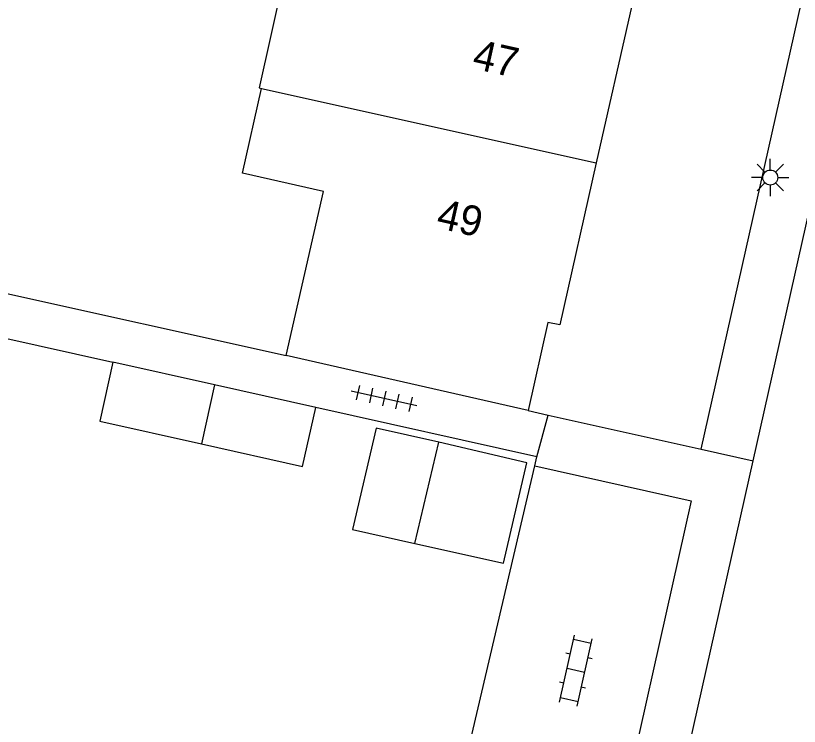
# Model space of a CAD drawing. Extents: x 128999 to 131010, y 395498 to 399007.
# Drawn here: x 129270.27 to 129296.47, y 398836.25 to 398860.01 of the extents above; entities that cross this region are included whole.
import ezdxf

# ---------------------------------------------------------------- set-up
doc = ezdxf.new("R2010")
doc.units = 0
for name, color, linetype in [('gg-afsc-muur', 7, 'Continuous'), ('gg-anno-huisnummerreeks BGT', 7, 'Continuous'), ('gg-bbg-bijgebouw', 7, 'Continuous'), ('gg-bbg-gedigitaliseerde bebouwing', 7, 'Continuous'), ('gg-bbg-hoofdgebouw', 7, 'Continuous'), ('gg-bbg-luifel en loopbrug', 7, 'Continuous'), ('gg-bbg-tussenscheiding', 7, 'Continuous'), ('gg-knt-verharding', 7, 'Continuous'), ('gt-grn-weggrens', 7, 'Continuous'), ('gt-symb-klinker verharding', 7, 'Continuous'), ('gt-symb-lichtmast', 7, 'Continuous'), ('gt-symb-tegel verharding', 7, 'Continuous')]:
    doc.layers.add(name, color=color, linetype=linetype)

# ---------------------------------------------------------------- blocks, each defined once
blk = doc.blocks.new('gt0-TEG1')
at = {"layer": 'gt-symb-tegel verharding'}
for p, q in [((-1.125, 0), (1.125, 0)), ((-0.9, -0.25), (-0.9, 0.25)), ((-0.45, -0.25), (-0.45, 0.25)), ((0, -0.25), (0, 0.25)), ((0.45, -0.25), (0.45, 0.25)), ((0.9, -0.25), (0.9, 0.25))]:
    blk.add_line(p, q, dxfattribs=at)
blk = doc.blocks.new('gt0-LMAST')
at = {"layer": 'gt-symb-lichtmast'}
for p, q in [((-0.005, 0.246), (-0.005, 0.621)), ((-0.182, 0.173), (-0.447, 0.438)), ((0.172, 0.173), (0.437, 0.438)), ((-0.255, -0.004), (-0.63, -0.004)), ((-0.182, -0.181), (-0.447, -0.446)), ((-0.005, -0.254), (-0.005, -0.629)), ((0.437, -0.446), (0.172, -0.181)), ((0.245, -0.004), (0.62, -0.004))]:
    blk.add_line(p, q, dxfattribs=at)
blk.add_circle((-0.005, -0.004), 0.25, dxfattribs=at)
blk = doc.blocks.new('gt0-KL1')
at = {"layer": 'gt-symb-klinker verharding'}
for p, q in [((-1.15, 0.3), (1.15, 0.3)), ((-1, -0.3), (-1, 0.3)), ((-0.5, 0.3), (-0.5, 0.45)), ((0, -0.3), (0, 0.3)), ((0.5, 0.3), (0.5, 0.45)), ((1, -0.3), (1, 0.3)), ((-1.15, -0.3), (1.15, -0.3)), ((-0.5, -0.45), (-0.5, -0.3)), ((0.5, -0.45), (0.5, -0.3))]:
    blk.add_line(p, q, dxfattribs=at)

msp = doc.modelspace()

# ---------------------------------------------------------------- linework, layer by layer
at = {"layer": 'gg-afsc-muur'}
for p, q in [((129267.652, 398851.235), (129279.316, 398848.645)), ((129269.77, 398849.26), (129273.52, 398848.42)), ((129287.691, 398845.26), (129280.3, 398846.91)), ((129287.621, 398844.96), (129287.691, 398845.26)), ((129284.739, 398832.626), (129287.621, 398844.96))]:
    msp.add_line(p, q, dxfattribs=at)
at = {"layer": 'gg-bbg-bijgebouw'}
for p, q in [((129276.921, 398847.663), (129273.52, 398848.42)), ((129280.3, 398846.91), (129276.921, 398847.663)), ((129283.618, 398842.366), (129284.411, 398845.753))]:
    msp.add_line(p, q, dxfattribs=at)
for points in [[(129273.52, 398848.42), (129273.08, 398846.45), (129276.481, 398845.693)], [(129276.481, 398845.693), (129279.86, 398844.94), (129280.3, 398846.91)], [(129284.411, 398845.753), (129282.319, 398846.215), (129281.527, 398842.828), (129283.618, 398842.366)]]:
    msp.add_lwpolyline(points, dxfattribs=at)
at = {"layer": 'gg-bbg-gedigitaliseerde bebouwing'}
for points in [[(129279.58, 398862.857), (129278.407, 398857.588), (129278.485, 398857.571)], [(129279.316, 398848.645), (129280.56, 398854.131), (129277.848, 398854.742), (129278.485, 398857.571)]]:
    msp.add_lwpolyline(points, dxfattribs=at)
at = {"layer": 'gg-bbg-hoofdgebouw'}
for p, q in [((129290.863, 398860.342), (129289.68, 398855.083)), ((129288.063, 398849.753), (129287.401, 398846.803)), ((129287.401, 398846.803), (129279.316, 398848.645))]:
    msp.add_line(p, q, dxfattribs=at)
msp.add_lwpolyline([(129289.68, 398855.083), (129288.461, 398849.67), (129288.063, 398849.753)], dxfattribs=at)
at = {"layer": 'gg-bbg-luifel en loopbrug'}
msp.add_lwpolyline([(129283.618, 398842.366), (129286.573, 398841.708), (129287.358, 398845.063), (129284.411, 398845.753)], dxfattribs=at)
at = {"layer": 'gg-bbg-tussenscheiding'}
for p, q in [((129278.485, 398857.571), (129289.68, 398855.083)), ((129276.921, 398847.663), (129276.481, 398845.693))]:
    msp.add_line(p, q, dxfattribs=at)
at = {"layer": 'gg-knt-verharding'}
for p, q in [((129287.401, 398846.803), (129288.071, 398846.654)), ((129288.071, 398846.654), (129293.189, 398845.518)), ((129290.701, 398826.322), (129294.924, 398845.129))]:
    msp.add_line(p, q, dxfattribs=at)
for points in [[(129293.189, 398845.518), (129300.281, 398877.15), (129298.021, 398880.85), (129308.311, 398926.43)], [(129294.924, 398845.129), (129302.361, 398878.25), (129302.271, 398878.69), (129300.191, 398881.95), (129300.141, 398882.26)], [(129287.621, 398844.96), (129292.848, 398843.788), (129290.076, 398831.379), (129284.739, 398832.626)]]:
    msp.add_lwpolyline(points, dxfattribs=at)
at = {"layer": 'gt-grn-weggrens'}
for p, q in [((129287.691, 398845.26), (129288.071, 398846.654)), ((129293.189, 398845.518), (129294.924, 398845.129))]:
    msp.add_line(p, q, dxfattribs=at)

# ---------------------------------------------------------------- block references
at = {"layer": 'gt-symb-klinker verharding', "rotation": 77.35314650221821}
msp.add_blockref('gt0-KL1', (129288.995, 398838.114), dxfattribs=at)
at = {"layer": 'gt-symb-lichtmast'}
msp.add_blockref('gt0-LMAST', (129295.501, 398854.599), dxfattribs=at)
at = {"layer": 'gt-symb-tegel verharding', "rotation": 167.46497664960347}
msp.add_blockref('gt0-TEG1', (129282.588, 398847.209), dxfattribs=at)

# ---------------------------------------------------------------- texts
at = {"layer": 'gg-anno-huisnummerreeks BGT'}
for s, rotation, p in [('47', 347.4, (129285.497, 398858.25)), ('49', 347.3, (129284.296, 398852.921))]:
    msp.add_text(s, height=1, rotation=rotation, dxfattribs=at).set_placement(p)

doc.saveas('drawing.dxf')
